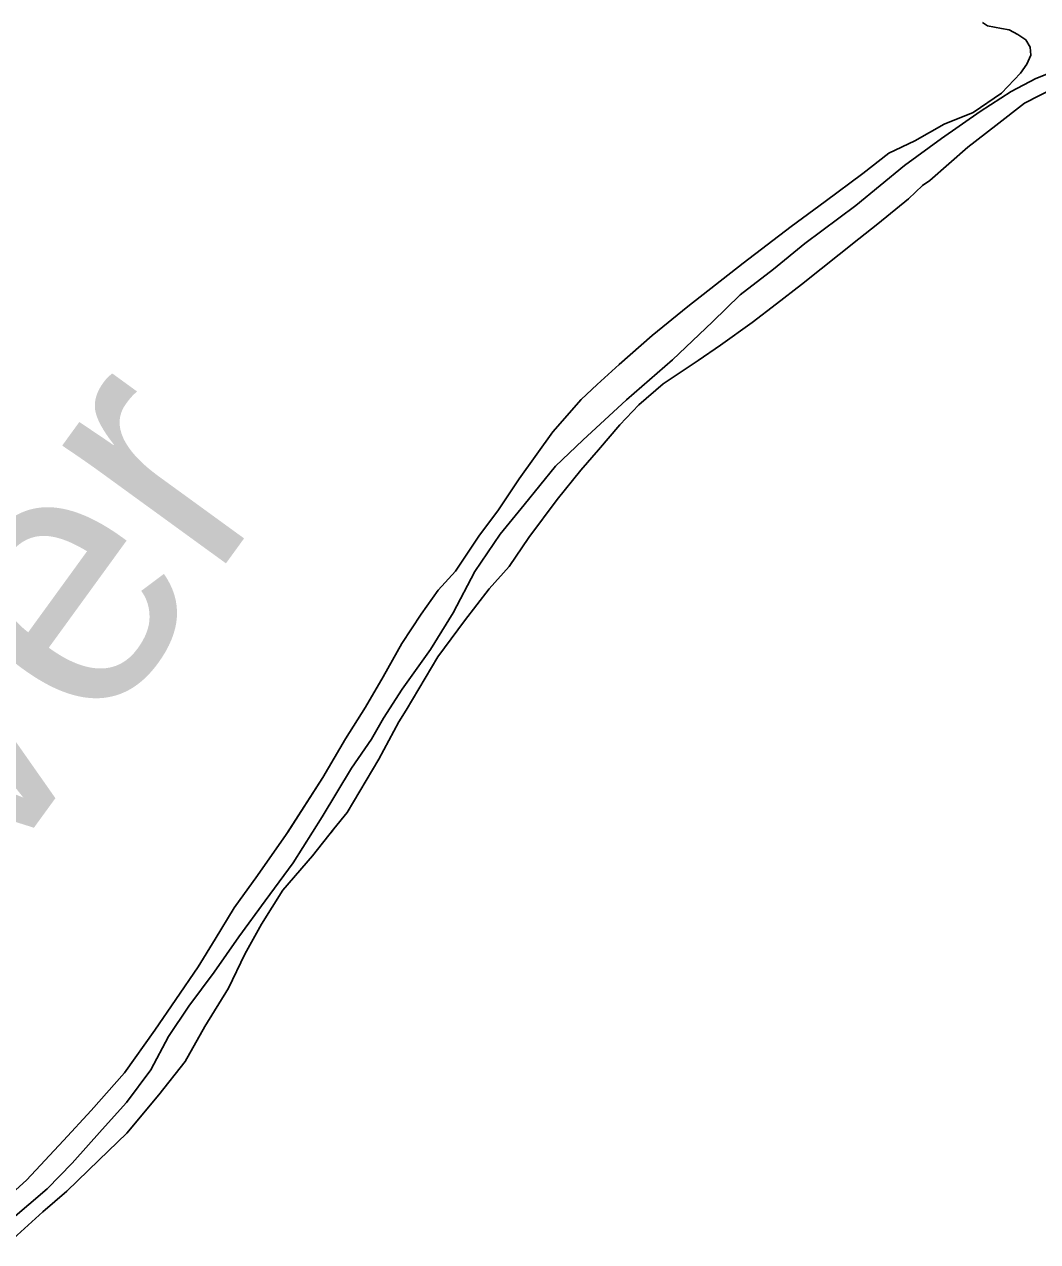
# Model space of a CAD drawing. Extents: x 1374139 to 1377472, y 1168351 to 1170484.
# Drawn here: x 1374831.36 to 1374851.73, y 1169832.28 to 1169856.74 of the extents above; entities that cross this region are included whole.
import ezdxf

# ---------------------------------------------------------------- set-up
doc = ezdxf.new("R2010")
doc.units = 0
doc.layers.add('Default', color=7, linetype='Continuous')

msp = doc.modelspace()

# ---------------------------------------------------------------- linework, layer by layer
at = {"layer": 'Default'}
for points in [[(1374850.62, 1169856.783), (1374850.72, 1169856.713), (1374850.999, 1169856.664), (1374851.159, 1169856.634), (1374851.329, 1169856.544), (1374851.489, 1169856.435), (1374851.58, 1169856.285), (1374851.59, 1169856.124), (1374851.511, 1169855.944), (1374851.381, 1169855.763), (1374851.003, 1169855.362), (1374850.435, 1169854.97), (1374849.846, 1169854.739), (1374849.258, 1169854.407), (1374848.739, 1169854.156), (1374848.211, 1169853.744), (1374847.454, 1169853.182), (1374846.776, 1169852.68), (1374845.809, 1169851.947), (1374844.693, 1169851.073), (1374843.976, 1169850.491), (1374843.318, 1169849.909), (1374842.87, 1169849.507), (1374842.551, 1169849.206), (1374841.984, 1169848.554), (1374841.307, 1169847.612), (1374840.889, 1169846.99), (1374840.491, 1169846.458), (1374840.024, 1169845.757), (1374839.675, 1169845.375), (1374839.337, 1169844.894), (1374838.949, 1169844.302), (1374838.572, 1169843.631), (1374838.214, 1169843.019), (1374837.816, 1169842.388), (1374837.359, 1169841.606), (1374836.623, 1169840.463), (1374836.046, 1169839.64), (1374835.578, 1169838.989), (1374835.191, 1169838.357), (1374834.853, 1169837.805), (1374834.405, 1169837.144), (1374833.977, 1169836.532), (1374833.37, 1169835.67), (1374832.703, 1169834.917), (1374832.146, 1169834.315), (1374831.399, 1169833.513)], [(1374850.62, 1169856.783), (1374850.72, 1169856.713), (1374850.999, 1169856.664), (1374851.159, 1169856.634), (1374851.329, 1169856.544), (1374851.489, 1169856.435), (1374851.58, 1169856.285), (1374851.59, 1169856.124), (1374851.511, 1169855.944), (1374851.381, 1169855.763), (1374851.003, 1169855.362), (1374850.435, 1169854.97), (1374849.846, 1169854.739), (1374849.258, 1169854.407), (1374848.739, 1169854.156), (1374848.211, 1169853.744), (1374847.454, 1169853.182), (1374846.776, 1169852.68), (1374845.809, 1169851.947), (1374844.693, 1169851.073), (1374843.976, 1169850.491), (1374843.318, 1169849.909), (1374842.87, 1169849.507), (1374842.551, 1169849.206), (1374841.984, 1169848.554), (1374841.307, 1169847.612), (1374840.889, 1169846.99), (1374840.491, 1169846.458), (1374840.024, 1169845.757), (1374839.675, 1169845.375), (1374839.337, 1169844.894), (1374838.949, 1169844.302), (1374838.572, 1169843.631), (1374838.214, 1169843.019), (1374837.816, 1169842.388), (1374837.359, 1169841.606), (1374836.623, 1169840.463), (1374836.046, 1169839.64), (1374835.578, 1169838.989), (1374835.191, 1169838.357), (1374834.853, 1169837.805), (1374834.405, 1169837.144), (1374833.977, 1169836.532), (1374833.37, 1169835.67), (1374832.703, 1169834.917), (1374832.146, 1169834.315), (1374831.399, 1169833.513)], [(1374850.62, 1169856.783), (1374850.72, 1169856.713), (1374850.999, 1169856.664), (1374851.159, 1169856.634), (1374851.329, 1169856.544), (1374851.489, 1169856.435), (1374851.58, 1169856.285), (1374851.59, 1169856.124), (1374851.511, 1169855.944), (1374851.381, 1169855.763), (1374851.003, 1169855.362), (1374850.435, 1169854.97), (1374849.846, 1169854.739), (1374849.258, 1169854.407), (1374848.739, 1169854.156), (1374848.211, 1169853.744), (1374847.454, 1169853.182), (1374846.776, 1169852.68), (1374845.809, 1169851.947), (1374844.693, 1169851.073), (1374843.976, 1169850.491), (1374843.318, 1169849.909), (1374842.87, 1169849.507), (1374842.551, 1169849.206), (1374841.984, 1169848.554), (1374841.307, 1169847.612), (1374840.889, 1169846.99), (1374840.491, 1169846.458), (1374840.024, 1169845.757), (1374839.675, 1169845.375), (1374839.337, 1169844.894), (1374838.949, 1169844.302), (1374838.572, 1169843.631), (1374838.214, 1169843.019), (1374837.816, 1169842.388), (1374837.359, 1169841.606), (1374836.654, 1169840.511)], [(1374852.42, 1169855.946), (1374851.691, 1169855.654), (1374851.193, 1169855.393), (1374850.575, 1169854.991), (1374849.797, 1169854.448), (1374849.05, 1169853.906), (1374848.073, 1169853.103), (1374847.047, 1169852.34), (1374846.419, 1169851.828), (1374845.751, 1169851.306), (1374845.193, 1169850.764), (1374844.386, 1169850.001), (1374843.46, 1169849.198), (1374842.583, 1169848.385), (1374842.035, 1169847.864), (1374841.408, 1169847.091), (1374840.921, 1169846.499), (1374840.413, 1169845.747), (1374839.976, 1169844.915), (1374839.519, 1169844.184), (1374838.952, 1169843.381), (1374838.574, 1169842.8), (1374838.335, 1169842.379), (1374837.937, 1169841.797), (1374837.341, 1169840.815), (1374836.764, 1169839.892), (1374836.197, 1169839.13), (1374835.67, 1169838.408), (1374835.172, 1169837.696), (1374834.665, 1169837.014), (1374834.257, 1169836.402), (1374833.899, 1169835.731), (1374833.412, 1169835.079), (1374832.924, 1169834.537), (1374832.317, 1169833.855), (1374831.819, 1169833.343), (1374831.081, 1169832.711)], [(1374852.42, 1169855.946), (1374851.691, 1169855.654), (1374851.193, 1169855.393), (1374850.575, 1169854.991), (1374849.797, 1169854.448), (1374849.05, 1169853.906), (1374848.073, 1169853.103), (1374847.047, 1169852.34), (1374846.419, 1169851.828), (1374845.751, 1169851.306), (1374845.193, 1169850.764), (1374844.386, 1169850.001), (1374843.46, 1169849.198), (1374842.583, 1169848.385), (1374842.035, 1169847.864), (1374841.408, 1169847.091), (1374840.921, 1169846.499), (1374840.413, 1169845.747), (1374839.976, 1169844.915), (1374839.519, 1169844.184), (1374838.952, 1169843.381), (1374838.574, 1169842.8), (1374838.335, 1169842.379), (1374837.937, 1169841.797), (1374837.341, 1169840.815), (1374836.764, 1169839.892), (1374836.197, 1169839.13), (1374835.67, 1169838.408), (1374835.172, 1169837.696), (1374834.665, 1169837.014), (1374834.257, 1169836.402), (1374833.899, 1169835.731), (1374833.412, 1169835.079), (1374832.924, 1169834.537), (1374832.317, 1169833.855), (1374831.819, 1169833.343), (1374831.081, 1169832.711)], [(1374852.42, 1169855.946), (1374851.691, 1169855.654), (1374851.193, 1169855.393), (1374850.575, 1169854.991), (1374849.797, 1169854.448), (1374849.05, 1169853.906), (1374848.073, 1169853.103), (1374847.047, 1169852.34), (1374846.419, 1169851.828), (1374845.751, 1169851.306), (1374845.193, 1169850.764), (1374844.386, 1169850.001), (1374843.46, 1169849.198), (1374842.583, 1169848.385), (1374842.035, 1169847.864), (1374841.408, 1169847.091), (1374840.921, 1169846.499), (1374840.413, 1169845.747), (1374839.976, 1169844.915), (1374839.519, 1169844.184), (1374838.952, 1169843.381), (1374838.574, 1169842.8), (1374838.335, 1169842.379), (1374837.937, 1169841.797), (1374837.341, 1169840.815), (1374837.149, 1169840.508)], [(1374850.885, 1169854.711), (1374851.463, 1169855.163), (1374852.051, 1169855.465)], [(1374850.885, 1169854.711), (1374851.463, 1169855.163), (1374852.051, 1169855.465)], [(1374850.885, 1169854.711), (1374851.463, 1169855.163), (1374852.051, 1169855.465)], [(1374831.063, 1169832.28), (1374831.73, 1169832.883), (1374832.208, 1169833.294), (1374832.856, 1169833.916), (1374833.414, 1169834.458), (1374834.061, 1169835.231), (1374834.588, 1169835.903), (1374834.986, 1169836.604), (1374835.463, 1169837.376), (1374835.791, 1169838.058), (1374836.128, 1169838.659), (1374836.556, 1169839.341), (1374837.153, 1169840.033), (1374837.581, 1169840.575), (1374837.85, 1169840.906), (1374838.486, 1169841.979), (1374838.884, 1169842.73), (1374839.033, 1169842.961), (1374839.669, 1169844.034), (1374840.206, 1169844.756), (1374840.704, 1169845.398), (1374841.102, 1169845.849), (1374841.5, 1169846.431), (1374842.067, 1169847.193), (1374842.545, 1169847.785), (1374842.903, 1169848.196), (1374843.331, 1169848.697), (1374843.71, 1169849.099), (1374844.198, 1169849.52), (1374844.906, 1169849.992), (1374845.354, 1169850.294), (1374845.992, 1169850.756), (1374846.481, 1169851.127), (1374846.979, 1169851.519), (1374848.135, 1169852.432), (1374848.514, 1169852.734), (1374849.131, 1169853.235), (1374849.41, 1169853.506), (1374849.56, 1169853.607), (1374850.327, 1169854.279), (1374850.885, 1169854.711)], [(1374831.063, 1169832.28), (1374831.73, 1169832.883), (1374832.208, 1169833.294), (1374832.856, 1169833.916), (1374833.414, 1169834.458), (1374834.061, 1169835.231), (1374834.588, 1169835.903), (1374834.986, 1169836.604), (1374835.463, 1169837.376), (1374835.791, 1169838.058), (1374836.128, 1169838.659), (1374836.556, 1169839.341), (1374837.153, 1169840.033), (1374837.581, 1169840.575), (1374837.85, 1169840.906), (1374838.486, 1169841.979), (1374838.884, 1169842.73), (1374839.033, 1169842.961), (1374839.669, 1169844.034), (1374840.206, 1169844.756), (1374840.704, 1169845.398), (1374841.102, 1169845.849), (1374841.5, 1169846.431), (1374842.067, 1169847.193), (1374842.545, 1169847.785), (1374842.903, 1169848.196), (1374843.331, 1169848.697), (1374843.71, 1169849.099), (1374844.198, 1169849.52), (1374844.906, 1169849.992), (1374845.354, 1169850.294), (1374845.992, 1169850.756), (1374846.481, 1169851.127), (1374846.979, 1169851.519), (1374848.135, 1169852.432), (1374848.514, 1169852.734), (1374849.131, 1169853.235), (1374849.41, 1169853.506), (1374849.56, 1169853.607), (1374850.327, 1169854.279), (1374850.885, 1169854.711)], [(1374837.527, 1169840.506), (1374837.581, 1169840.575), (1374837.85, 1169840.906), (1374838.486, 1169841.979), (1374838.884, 1169842.73), (1374839.033, 1169842.961), (1374839.669, 1169844.034), (1374840.206, 1169844.756), (1374840.704, 1169845.398), (1374841.102, 1169845.849), (1374841.5, 1169846.431), (1374842.067, 1169847.193), (1374842.545, 1169847.785), (1374842.903, 1169848.196), (1374843.331, 1169848.697), (1374843.71, 1169849.099), (1374844.198, 1169849.52), (1374844.906, 1169849.992), (1374845.354, 1169850.294), (1374845.992, 1169850.756), (1374846.481, 1169851.127), (1374846.979, 1169851.519), (1374848.135, 1169852.432), (1374848.514, 1169852.734), (1374849.131, 1169853.235), (1374849.41, 1169853.506), (1374849.56, 1169853.607), (1374850.327, 1169854.279), (1374850.885, 1169854.711)], [(1374831.399, 1169833.513), (1374830.602, 1169832.8)], [(1374831.399, 1169833.513), (1374830.602, 1169832.8)]]:
    msp.add_lwpolyline(points, dxfattribs=at)

# ---------------------------------------------------------------- texts
msp.add_text('River', height=5.28, rotation=54, dxfattribs=at).set_placement((1374826.82, 1169834.089))

doc.saveas('drawing.dxf')
